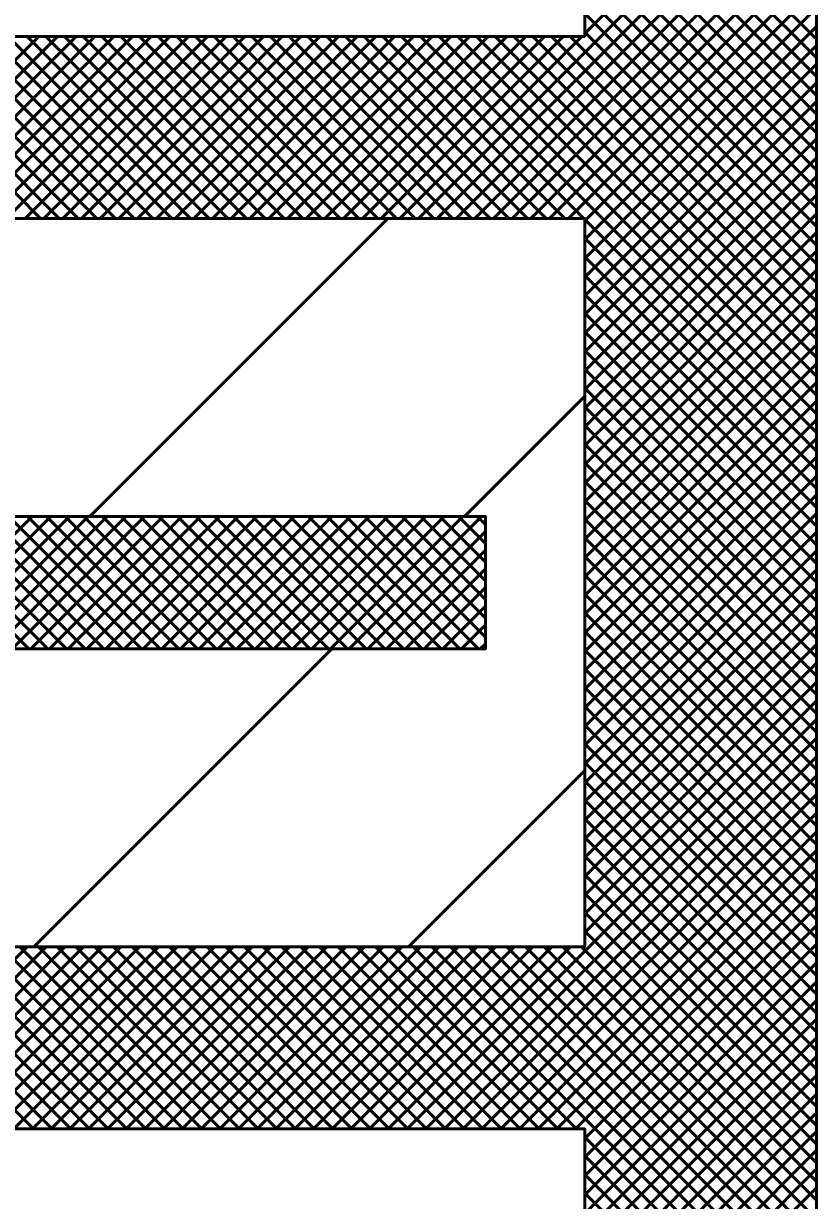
# Model space of a CAD drawing. Extents: x -1 to 679, y 0 to 440.
# Drawn here: x 310.67 to 316.65, y 324.1 to 332.99 of the extents above; entities that cross this region are included whole.
import ezdxf

# ---------------------------------------------------------------- set-up
doc = ezdxf.new("R2010")
doc.units = 0
doc.header["$LTSCALE"] = 0.8
doc.layers.add('1', color=7, linetype='Continuous', lineweight=53)

msp = doc.modelspace()

# ---------------------------------------------------------------- linework, layer by layer
at = {"layer": '1'}
for p, q in [((316.6545, 332.0202), (313.6597, 335.0149)), ((316.6545, 332.1616), (313.8012, 335.0149)), ((316.6545, 332.303), (313.9426, 335.0149)), ((316.6545, 332.4444), (314.084, 335.0149)), ((316.6545, 332.5858), (314.2254, 335.0149)), ((316.6545, 332.7272), (314.3668, 335.0149)), ((316.6545, 332.8687), (314.5082, 335.0149)), ((314.9045, 332.9109), (316.6545, 334.6609)), ((313.65, 331.5149), (316.6545, 334.5194)), ((313.7914, 331.5149), (316.6545, 334.378)), ((313.9328, 331.5149), (316.6545, 334.2366)), ((314.0743, 331.5149), (316.6545, 334.0952)), ((314.2157, 331.5149), (316.6545, 333.9538)), ((314.3571, 331.5149), (316.6545, 333.8123)), ((314.4985, 331.5149), (316.6545, 333.6709)), ((316.6545, 331.8787), (314.9045, 333.6287)), ((314.6399, 331.5149), (316.6545, 333.5295)), ((316.6545, 331.7373), (314.9045, 333.4873)), ((314.7813, 331.5149), (316.6545, 333.3881)), ((316.6545, 331.5959), (314.9045, 333.3459)), ((314.9045, 331.4967), (316.6545, 333.2467)), ((316.6545, 331.4545), (314.9045, 333.2045)), ((314.9045, 331.3553), (316.6545, 333.1053)), ((316.6545, 331.3131), (314.9045, 333.0631)), ((314.9045, 331.2138), (316.6545, 332.9638)), ((309.4073, 331.5149), (310.7823, 332.8899)), ((310.7958, 331.5149), (309.4208, 332.8899)), ((309.5487, 331.5149), (310.9237, 332.8899)), ((310.9373, 331.5149), (309.5623, 332.8899)), ((309.6902, 331.5149), (311.0652, 332.8899)), ((311.0787, 331.5149), (309.7037, 332.8899)), ((309.8316, 331.5149), (311.2066, 332.8899)), ((311.2201, 331.5149), (309.8451, 332.8899)), ((309.973, 331.5149), (311.348, 332.8899)), ((311.3615, 331.5149), (309.9865, 332.8899)), ((310.1144, 331.5149), (311.4894, 332.8899)), ((311.5029, 331.5149), (310.1279, 332.8899)), ((310.2558, 331.5149), (311.6308, 332.8899)), ((311.6443, 331.5149), (310.2693, 332.8899)), ((310.3972, 331.5149), (311.7722, 332.8899)), ((311.7858, 331.5149), (310.4108, 332.8899)), ((310.5387, 331.5149), (311.9137, 332.8899)), ((311.9272, 331.5149), (310.5522, 332.8899)), ((310.6801, 331.5149), (312.0551, 332.8899)), ((312.0686, 331.5149), (310.6936, 332.8899)), ((310.8215, 331.5149), (312.1965, 332.8899)), ((312.21, 331.5149), (310.835, 332.8899)), ((310.9629, 331.5149), (312.3379, 332.8899)), ((312.3514, 331.5149), (310.9764, 332.8899)), ((311.1044, 331.5149), (312.4794, 332.8899)), ((312.4928, 331.5149), (311.1178, 332.8899)), ((311.2458, 331.5149), (312.6208, 332.8899)), ((312.6343, 331.5149), (311.2593, 332.8899)), ((311.3872, 331.5149), (312.7622, 332.8899)), ((312.7757, 331.5149), (311.4007, 332.8899)), ((311.5287, 331.5149), (312.9037, 332.8899)), ((312.9171, 331.5149), (311.5421, 332.8899)), ((311.6701, 331.5149), (313.0451, 332.8899)), ((313.0585, 331.5149), (311.6835, 332.8899)), ((311.8115, 331.5149), (313.1865, 332.8899)), ((313.2, 331.5149), (311.825, 332.8899)), ((311.9529, 331.5149), (313.3279, 332.8899)), ((313.3414, 331.5149), (311.9664, 332.8899)), ((312.0943, 331.5149), (313.4693, 332.8899)), ((313.4828, 331.5149), (312.1078, 332.8899)), ((312.2357, 331.5149), (313.6107, 332.8899)), ((313.6243, 331.5149), (312.2493, 332.8899)), ((312.3772, 331.5149), (313.7522, 332.8899)), ((313.7657, 331.5149), (312.3907, 332.8899)), ((312.5186, 331.5149), (313.8936, 332.8899)), ((313.9071, 331.5149), (312.5321, 332.8899)), ((312.66, 331.5149), (314.035, 332.8899)), ((314.0485, 331.5149), (312.6735, 332.8899)), ((312.8014, 331.5149), (314.1764, 332.8899)), ((314.1899, 331.5149), (312.8149, 332.8899)), ((312.9428, 331.5149), (314.3178, 332.8899)), ((314.3313, 331.5149), (312.9563, 332.8899)), ((313.0842, 331.5149), (314.4592, 332.8899)), ((314.4727, 331.5149), (313.0977, 332.8899)), ((313.2257, 331.5149), (314.6007, 332.8899)), ((314.6142, 331.5149), (313.2392, 332.8899)), ((313.3671, 331.5149), (314.7421, 332.8899)), ((314.7556, 331.5149), (313.3806, 332.8899)), ((313.5085, 331.5149), (314.8835, 332.8899)), ((314.897, 331.5149), (313.522, 332.8899)), ((316.6545, 329.8988), (313.6634, 332.8899)), ((316.6545, 330.0403), (313.8048, 332.8899)), ((316.6545, 330.1817), (313.9462, 332.8899)), ((316.6545, 330.3231), (314.0877, 332.8899)), ((316.6545, 330.4646), (314.2292, 332.8899)), ((316.6545, 330.606), (314.3706, 332.8899)), ((316.6545, 330.7474), (314.512, 332.8899)), ((316.6545, 330.8888), (314.6534, 332.8899)), ((316.6545, 331.0302), (314.7948, 332.8899)), ((316.6545, 331.1717), (314.9045, 332.9217)), ((314.9045, 331.0724), (316.6545, 332.8224)), ((314.9045, 330.931), (316.6545, 332.681)), ((314.9045, 330.7896), (316.6545, 332.5396)), ((314.9045, 330.6482), (316.6545, 332.3982)), ((314.9045, 330.5068), (316.6545, 332.2568)), ((314.9045, 330.3653), (316.6545, 332.1153)), ((314.9045, 330.2238), (316.6545, 331.9738)), ((314.9045, 330.0824), (316.6545, 331.8324)), ((314.9045, 329.941), (316.6545, 331.691)), ((311.1674, 329.2649), (313.4174, 331.5149)), ((314.9045, 329.7996), (316.6545, 331.5496)), ((316.6545, 329.7574), (314.9045, 331.5074)), ((314.9045, 329.6582), (316.6545, 331.4082)), ((316.6545, 329.616), (314.9045, 331.366)), ((314.9045, 329.5168), (316.6545, 331.2668)), ((316.6545, 329.4746), (314.9045, 331.2246)), ((314.9045, 329.3753), (316.6545, 331.1253)), ((316.6545, 329.3332), (314.9045, 331.0832)), ((314.9045, 329.2339), (316.6545, 330.9839)), ((316.6545, 329.1918), (314.9045, 330.9418)), ((314.9045, 329.0925), (316.6545, 330.8425)), ((316.6545, 329.0503), (314.9045, 330.8003)), ((314.9045, 328.9511), (316.6545, 330.7011)), ((316.6545, 328.9089), (314.9045, 330.6589)), ((314.9045, 328.8097), (316.6545, 330.5597)), ((316.6545, 328.7675), (314.9045, 330.5175)), ((314.9045, 328.6683), (316.6545, 330.4183)), ((316.6545, 328.6261), (314.9045, 330.3761)), ((314.9045, 328.5268), (316.6545, 330.2768)), ((316.6545, 328.4847), (314.9045, 330.2347)), ((313.9958, 329.2649), (314.9045, 330.1736)), ((314.9045, 328.3854), (316.6545, 330.1354)), ((316.6545, 328.3433), (314.9045, 330.0933)), ((314.9045, 328.244), (316.6545, 329.994)), ((316.6545, 328.2018), (314.9045, 329.9518)), ((314.9045, 328.1026), (316.6545, 329.8526)), ((316.6545, 328.0604), (314.9045, 329.8104)), ((314.9045, 327.9612), (316.6545, 329.7112)), ((316.6545, 327.9189), (314.9045, 329.6689)), ((314.9045, 327.8197), (316.6545, 329.5697)), ((316.6545, 327.7775), (314.9045, 329.5275)), ((314.9045, 327.6782), (316.6545, 329.4282)), ((316.6545, 327.6361), (314.9045, 329.3861)), ((310.7082, 328.2649), (309.7082, 329.2649)), ((309.7317, 328.2649), (310.7317, 329.2649)), ((310.8497, 328.2649), (309.8497, 329.2649)), ((309.8732, 328.2649), (310.8732, 329.2649)), ((310.9911, 328.2649), (309.9911, 329.2649)), ((310.0147, 328.2649), (311.0147, 329.2649)), ((311.1325, 328.2649), (310.1325, 329.2649)), ((310.1561, 328.2649), (311.1561, 329.2649)), ((311.2739, 328.2649), (310.2739, 329.2649)), ((310.2975, 328.2649), (311.2975, 329.2649)), ((311.4153, 328.2649), (310.4153, 329.2649)), ((310.4389, 328.2649), (311.4389, 329.2649)), ((311.5567, 328.2649), (310.5567, 329.2649)), ((310.5803, 328.2649), (311.5803, 329.2649)), ((311.6982, 328.2649), (310.6982, 329.2649)), ((310.7217, 328.2649), (311.7217, 329.2649)), ((311.8396, 328.2649), (310.8396, 329.2649)), ((310.8632, 328.2649), (311.8632, 329.2649)), ((311.981, 328.2649), (310.981, 329.2649)), ((311.0046, 328.2649), (312.0046, 329.2649)), ((312.1224, 328.2649), (311.1224, 329.2649)), ((311.146, 328.2649), (312.146, 329.2649)), ((312.2638, 328.2649), (311.2638, 329.2649)), ((311.2874, 328.2649), (312.2874, 329.2649)), ((312.4053, 328.2649), (311.4053, 329.2649)), ((311.4288, 328.2649), (312.4288, 329.2649)), ((312.5467, 328.2649), (311.5467, 329.2649)), ((311.5702, 328.2649), (312.5702, 329.2649)), ((312.6882, 328.2649), (311.6882, 329.2649)), ((311.7117, 328.2649), (312.7117, 329.2649)), ((312.8296, 328.2649), (311.8296, 329.2649)), ((311.8531, 328.2649), (312.8531, 329.2649)), ((312.971, 328.2649), (311.971, 329.2649)), ((311.9945, 328.2649), (312.9945, 329.2649)), ((313.1124, 328.2649), (312.1124, 329.2649)), ((312.1359, 328.2649), (313.1359, 329.2649)), ((313.2538, 328.2649), (312.2538, 329.2649)), ((312.2773, 328.2649), (313.2773, 329.2649)), ((313.3952, 328.2649), (312.3952, 329.2649)), ((312.4188, 328.2649), (313.4188, 329.2649)), ((313.5367, 328.2649), (312.5367, 329.2649)), ((312.5602, 328.2649), (313.5602, 329.2649)), ((313.6781, 328.2649), (312.6781, 329.2649)), ((312.7017, 328.2649), (313.7017, 329.2649)), ((313.8195, 328.2649), (312.8195, 329.2649)), ((312.8431, 328.2649), (313.8431, 329.2649)), ((313.9609, 328.2649), (312.9609, 329.2649)), ((312.9845, 328.2649), (313.9845, 329.2649)), ((314.1023, 328.2649), (313.1023, 329.2649)), ((313.1259, 328.2649), (314.1259, 329.2649)), ((314.1545, 328.3542), (313.2437, 329.2649)), ((314.1545, 328.4956), (313.3852, 329.2649)), ((314.1545, 328.637), (313.5266, 329.2649)), ((314.1545, 328.7784), (313.668, 329.2649)), ((314.1545, 328.9198), (313.8094, 329.2649)), ((314.1545, 329.0613), (313.9509, 329.2649)), ((314.1545, 329.2027), (314.0923, 329.2649)), ((314.9045, 327.5368), (316.6545, 329.2868)), ((316.6545, 327.4947), (314.9045, 329.2447)), ((313.2673, 328.2649), (314.1545, 329.1521)), ((314.9045, 327.3954), (316.6545, 329.1454)), ((316.6545, 327.3533), (314.9045, 329.1033)), ((313.4087, 328.2649), (314.1545, 329.0107)), ((314.9045, 327.254), (316.6545, 329.004)), ((316.6545, 327.2118), (314.9045, 328.9618)), ((313.5502, 328.2649), (314.1545, 328.8692)), ((314.9045, 327.1126), (316.6545, 328.8626)), ((316.6545, 327.0704), (314.9045, 328.8204)), ((313.6916, 328.2649), (314.1545, 328.7278)), ((314.9045, 326.9712), (316.6545, 328.7212)), ((316.6545, 326.929), (314.9045, 328.679)), ((313.833, 328.2649), (314.1545, 328.5864)), ((314.9045, 326.8297), (316.6545, 328.5797)), ((316.6545, 326.7876), (314.9045, 328.5376)), ((313.9744, 328.2649), (314.1545, 328.445)), ((314.9045, 326.6883), (316.6545, 328.4383)), ((316.6545, 326.6462), (314.9045, 328.3962)), ((310.7458, 326.0149), (312.9958, 328.2649)), ((314.1158, 328.2649), (314.1545, 328.3036)), ((314.9045, 326.5469), (316.6545, 328.2969)), ((316.6545, 326.5048), (314.9045, 328.2548)), ((314.9045, 326.4055), (316.6545, 328.1555)), ((316.6545, 326.3633), (314.9045, 328.1133)), ((314.9045, 326.2641), (316.6545, 328.0141)), ((316.6545, 326.2219), (314.9045, 327.9719)), ((314.9045, 326.1227), (316.6545, 327.8727)), ((316.6545, 326.0805), (314.9045, 327.8305)), ((313.5632, 324.6399), (316.6545, 327.7312)), ((316.6545, 325.9391), (314.9045, 327.6891)), ((313.7046, 324.6399), (316.6545, 327.5898)), ((316.6545, 325.7977), (314.9045, 327.5477)), ((313.846, 324.6399), (316.6545, 327.4484)), ((313.5743, 326.0149), (314.9045, 327.3452)), ((316.6545, 325.6562), (314.9045, 327.4062)), ((313.9874, 324.6399), (316.6545, 327.307)), ((316.6545, 325.5148), (314.9045, 327.2648)), ((314.1288, 324.6399), (316.6545, 327.1656)), ((316.6545, 325.3733), (314.9045, 327.1233)), ((314.2703, 324.6399), (316.6545, 327.0241)), ((316.6545, 325.2319), (314.9045, 326.9819)), ((314.4117, 324.6399), (316.6545, 326.8827)), ((316.6545, 325.0905), (314.9045, 326.8405)), ((314.5532, 324.6399), (316.6545, 326.7412)), ((316.6545, 324.9491), (314.9045, 326.6991)), ((314.6946, 324.6399), (316.6545, 326.5998)), ((316.6545, 324.8077), (314.9045, 326.5577)), ((314.836, 324.6399), (316.6545, 326.4584)), ((316.6545, 324.6662), (314.9045, 326.4162)), ((314.9045, 324.567), (316.6545, 326.317)), ((316.6545, 324.5248), (314.9045, 326.2748)), ((314.9045, 324.4256), (316.6545, 326.1756)), ((316.6545, 324.3834), (314.9045, 326.1334)), ((309.3206, 324.6399), (310.6956, 326.0149)), ((310.7412, 324.6399), (309.3662, 326.0149)), ((309.462, 324.6399), (310.837, 326.0149)), ((310.8826, 324.6399), (309.5076, 326.0149)), ((309.6034, 324.6399), (310.9784, 326.0149)), ((311.024, 324.6399), (309.649, 326.0149)), ((309.7448, 324.6399), (311.1198, 326.0149)), ((311.1654, 324.6399), (309.7904, 326.0149)), ((309.8862, 324.6399), (311.2612, 326.0149)), ((311.3068, 324.6399), (309.9318, 326.0149)), ((310.0277, 324.6399), (311.4027, 326.0149)), ((311.4482, 324.6399), (310.0732, 326.0149)), ((310.1691, 324.6399), (311.5441, 326.0149)), ((311.5897, 324.6399), (310.2147, 326.0149)), ((310.3105, 324.6399), (311.6855, 326.0149)), ((311.7311, 324.6399), (310.3561, 326.0149)), ((310.4519, 324.6399), (311.8269, 326.0149)), ((311.8725, 324.6399), (310.4975, 326.0149)), ((310.5933, 324.6399), (311.9683, 326.0149)), ((312.0139, 324.6399), (310.6389, 326.0149)), ((310.7347, 324.6399), (312.1097, 326.0149)), ((312.1553, 324.6399), (310.7803, 326.0149)), ((310.8762, 324.6399), (312.2512, 326.0149)), ((312.2967, 324.6399), (310.9217, 326.0149)), ((311.0176, 324.6399), (312.3926, 326.0149)), ((312.4382, 324.6399), (311.0632, 326.0149)), ((311.159, 324.6399), (312.534, 326.0149)), ((312.5797, 324.6399), (311.2047, 326.0149)), ((311.3004, 324.6399), (312.6754, 326.0149)), ((312.7211, 324.6399), (311.3461, 326.0149)), ((311.4418, 324.6399), (312.8168, 326.0149)), ((312.8625, 324.6399), (311.4875, 326.0149)), ((311.5832, 324.6399), (312.9582, 326.0149)), ((313.0039, 324.6399), (311.6289, 326.0149)), ((311.7247, 324.6399), (313.0997, 326.0149)), ((313.1453, 324.6399), (311.7703, 326.0149)), ((311.8662, 324.6399), (313.2412, 326.0149)), ((313.2867, 324.6399), (311.9117, 326.0149)), ((312.0076, 324.6399), (313.3826, 326.0149)), ((313.4282, 324.6399), (312.0532, 326.0149)), ((312.149, 324.6399), (313.524, 326.0149)), ((313.5696, 324.6399), (312.1946, 326.0149)), ((312.2904, 324.6399), (313.6654, 326.0149)), ((313.711, 324.6399), (312.336, 326.0149)), ((312.4318, 324.6399), (313.8068, 326.0149)), ((313.8524, 324.6399), (312.4774, 326.0149)), ((312.5732, 324.6399), (313.9482, 326.0149)), ((313.9938, 324.6399), (312.6188, 326.0149)), ((312.7147, 324.6399), (314.0897, 326.0149)), ((314.1352, 324.6399), (312.7602, 326.0149)), ((312.8561, 324.6399), (314.2311, 326.0149)), ((314.2767, 324.6399), (312.9017, 326.0149)), ((312.9975, 324.6399), (314.3725, 326.0149)), ((314.4181, 324.6399), (313.0431, 326.0149)), ((313.1389, 324.6399), (314.5139, 326.0149)), ((314.5595, 324.6399), (313.1845, 326.0149)), ((313.2803, 324.6399), (314.6553, 326.0149)), ((314.7009, 324.6399), (313.3259, 326.0149)), ((313.4217, 324.6399), (314.7967, 326.0149)), ((314.8423, 324.6399), (313.4673, 326.0149)), ((316.6545, 322.9692), (313.6088, 326.0149)), ((316.6545, 323.1107), (313.7502, 326.0149)), ((316.6545, 323.2521), (313.8917, 326.0149)), ((316.6545, 323.3935), (314.0331, 326.0149)), ((316.6545, 323.5349), (314.1745, 326.0149)), ((316.6545, 323.6763), (314.3159, 326.0149)), ((316.6545, 323.8177), (314.4573, 326.0149)), ((316.6545, 323.9592), (314.5987, 326.0149)), ((316.6545, 324.1006), (314.7402, 326.0149)), ((316.6545, 324.242), (314.8816, 326.0149)), ((314.9045, 324.2842), (316.6545, 326.0342)), ((314.9045, 324.1427), (316.6545, 325.8927)), ((314.9045, 324.0013), (316.6545, 325.7513)), ((313.5595, 322.5149), (316.6545, 325.6099)), ((313.7009, 322.5149), (316.6545, 325.4685)), ((313.8423, 322.5149), (316.6545, 325.3271)), ((313.9837, 322.5149), (316.6545, 325.1857)), ((314.1252, 322.5149), (316.6545, 325.0442)), ((314.2666, 322.5149), (316.6545, 324.9028)), ((314.408, 322.5149), (316.6545, 324.7614)), ((314.5494, 322.5149), (316.6545, 324.62)), ((316.6545, 322.8277), (314.9045, 324.5777)), ((314.6909, 322.5149), (316.6545, 324.4785)), ((316.6545, 322.6863), (314.9045, 324.4363)), ((314.8323, 322.5149), (316.6545, 324.3371)), ((316.6545, 322.5449), (314.9045, 324.2949)), ((316.6545, 322.4035), (314.9045, 324.1535)), ((314.9737, 322.5149), (316.6545, 324.1957))]:
    msp.add_line(p, q, dxfattribs=at)
for points in [[(295.9045, 333.8899), (295.9045, 335.0149), (306.6545, 335.0149), (315.4045, 335.0149), (315.4045, 335.5149), (316.6545, 335.5149), (316.6545, 334.5149), (316.6545, 323.0149), (316.6545, 322.0149), (315.4045, 322.0149), (315.4045, 322.5149), (306.6545, 322.5149), (295.9045, 322.5149), (295.9045, 323.6399), (295.9045, 324.8899), (295.9045, 326.0149), (306.6545, 326.0149), (314.9045, 326.0149), (314.9045, 331.5149), (306.6545, 331.5149), (295.9045, 331.5149), (295.9045, 332.6399)], [(296.4045, 332.8899), (296.4045, 333.6399), (314.9045, 333.6399), (314.9045, 332.8899)], [(306.6545, 326.0149), (314.9045, 326.0149), (314.9045, 331.5149), (306.6545, 331.5149), (314.9045, 331.5149), (314.9045, 326.0149)], [(306.6545, 328.2649), (306.6545, 329.2649), (314.1545, 329.2649), (314.1545, 328.2649)], [(306.6545, 328.2649), (306.6545, 329.2649), (314.1545, 329.2649), (314.1545, 328.2649)], [(296.4045, 323.8899), (296.4045, 324.6399), (314.9045, 324.6399), (314.9045, 323.8899)]]:
    msp.add_lwpolyline(points, close=True, dxfattribs=at)

doc.saveas('drawing.dxf')
